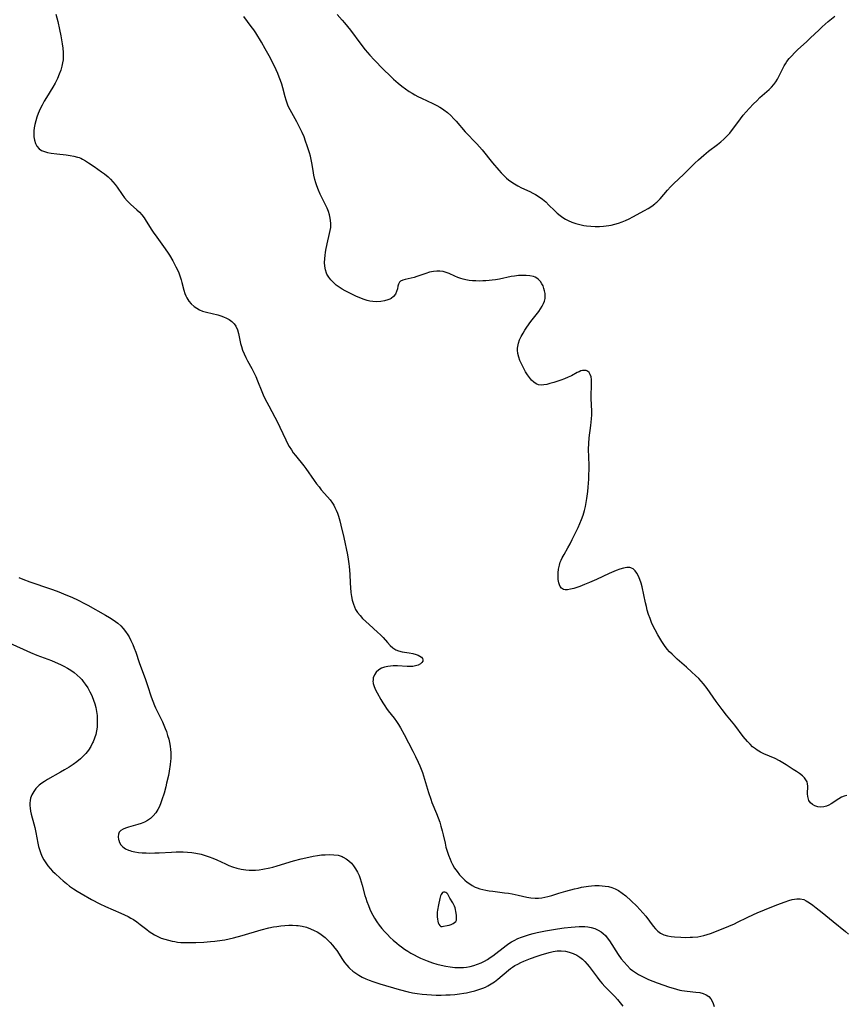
# Model space of a CAD drawing. Header units: inches. Extents: x 1073367 to 1082519, y 1569854 to 1574957.
# Tile 284 of 565: x 1080033 to 1080377, y 1570610 to 1571020. Entities that reach past the tile are written whole.
import ezdxf

# ---------------------------------------------------------------- set-up
doc = ezdxf.new("R2010")
doc.units = ezdxf.units.IN
doc.header["$MEASUREMENT"] = 0
doc.layers.add('CGG_CurvaNivelLidar_v1', color=7, linetype='Continuous', lineweight=30, true_color=0x008008)

msp = doc.modelspace()

# ---------------------------------------------------------------- linework, layer by layer
at = {"layer": 'CGG_CurvaNivelLidar_v1'}
for points in [[(1080047.9036, 1571022.6209, 75.5), (1080048.6937, 1571019.5143, 75.5), (1080049.4447, 1571016.2356, 75.5), (1080049.998, 1571013.5367, 75.5), (1080050.5904, 1571010.2284, 75.5), (1080050.8414, 1571008.4173, 75.5), (1080050.9976, 1571006.6128, 75.5), (1080051.0264, 1571005.1025, 75.5), (1080050.9389, 1571003.602, 75.5), (1080050.7511, 1571002.2835, 75.5), (1080050.4715, 1571000.9756, 75.5), (1080049.9755, 1570999.2316, 75.5), (1080049.3624, 1570997.5102, 75.5), (1080048.6439, 1570995.8169, 75.5), (1080047.6434, 1570993.8258, 75.5), (1080046.6757, 1570992.1704, 75.5), (1080043.9798, 1570987.9096, 75.5), (1080043.0536, 1570986.3218, 75.5), (1080042.1898, 1570984.7013, 75.5), (1080041.4001, 1570983.0504, 75.5), (1080040.5987, 1570981.1203, 75.5), (1080040.0595, 1570979.6278, 75.5), (1080039.5891, 1570978.1314, 75.5), (1080039.198, 1570976.6386, 75.5), (1080038.902, 1570975.1579, 75.5), (1080038.7388, 1570973.873, 75.5), (1080038.6884, 1570972.8222, 75.5), (1080038.76, 1570971.364, 75.5), (1080038.9975, 1570969.9789, 75.5), (1080039.4057, 1570968.6971, 75.5), (1080040.0524, 1570967.4752, 75.5), (1080040.936, 1570966.4715, 75.5), (1080041.9614, 1570965.7854, 75.5), (1080043.1592, 1570965.2803, 75.5), (1080044.4852, 1570964.9084, 75.5), (1080045.9032, 1570964.63, 75.5), (1080048.316, 1570964.294, 75.5), (1080052.2684, 1570963.8695, 75.5), (1080053.8716, 1570963.6571, 75.5), (1080055.4384, 1570963.3813, 75.5), (1080056.9471, 1570963.0105, 75.5), (1080057.617, 1570962.7962, 75.5), (1080058.3274, 1570962.5186, 75.5), (1080059.0475, 1570962.1785, 75.5), (1080060.3279, 1570961.4468, 75.5), (1080061.5704, 1570960.6207, 75.5), (1080063.8255, 1570959.0068, 75.5), (1080066.937, 1570956.8668, 75.5), (1080068.1908, 1570955.9502, 75.5), (1080069.6801, 1570954.7347, 75.5), (1080070.7193, 1570953.7636, 75.5), (1080071.6878, 1570952.7263, 75.5), (1080072.5911, 1570951.6044, 75.5), (1080073.438, 1570950.4343, 75.5), (1080075.5912, 1570947.3275, 75.5), (1080076.5891, 1570945.9895, 75.5), (1080077.651, 1570944.7239, 75.5), (1080079.0219, 1570943.3436, 75.5), (1080081.7104, 1570940.9543, 75.5), (1080082.7629, 1570939.9795, 75.5), (1080083.7356, 1570938.9404, 75.5), (1080084.6997, 1570937.6637, 75.5), (1080085.5897, 1570936.2945, 75.5), (1080087.9442, 1570932.5246, 75.5), (1080088.5147, 1570931.6657, 75.5), (1080090.0417, 1570929.5139, 75.5), (1080092.8328, 1570925.7131, 75.5), (1080094.5057, 1570923.2531, 75.5), (1080095.2263, 1570922.1094, 75.5), (1080096.6441, 1570919.7105, 75.5), (1080097.9938, 1570917.194, 75.5), (1080098.5977, 1570915.9377, 75.5), (1080099.152, 1570914.6694, 75.5), (1080099.7668, 1570913.0474, 75.5), (1080100.1438, 1570911.8476, 75.5), (1080100.4725, 1570910.6421, 75.5), (1080101.2566, 1570907.536, 75.5), (1080101.7157, 1570906.0448, 75.5), (1080102.0671, 1570905.1364, 75.5), (1080102.4812, 1570904.2661, 75.5), (1080103.3242, 1570902.9266, 75.5), (1080104.3472, 1570901.7225, 75.5), (1080105.5326, 1570900.6694, 75.5), (1080106.6215, 1570899.9287, 75.5), (1080107.795, 1570899.2987, 75.5), (1080109.0367, 1570898.7753, 75.5), (1080110.7728, 1570898.2299, 75.5), (1080115.4394, 1570897.1544, 75.5), (1080116.6738, 1570896.8137, 75.5), (1080117.8631, 1570896.4013, 75.5), (1080119.0912, 1570895.8432, 75.5), (1080120.2279, 1570895.1714, 75.5), (1080121.2828, 1570894.3626, 75.5), (1080122.1973, 1570893.4375, 75.5), (1080122.9421, 1570892.3935, 75.5), (1080123.6005, 1570890.9531, 75.5), (1080124.0544, 1570889.3789, 75.5), (1080124.9064, 1570885.2441, 75.5), (1080125.2403, 1570883.9498, 75.5), (1080125.7541, 1570882.3999, 75.5), (1080126.3799, 1570880.8697, 75.5), (1080127.0559, 1570879.4453, 75.5), (1080127.7894, 1570878.0352, 75.5), (1080129.5517, 1570874.8243, 75.5), (1080130.4678, 1570873.0774, 75.5), (1080131.2485, 1570871.3916, 75.5), (1080131.9702, 1570869.6689, 75.5), (1080133.77, 1570865.1439, 75.5), (1080134.3387, 1570863.8208, 75.5), (1080135.0726, 1570862.2661, 75.5), (1080136.6759, 1570859.1939, 75.5), (1080139.2688, 1570854.455, 75.5), (1080139.9199, 1570853.2105, 75.5), (1080141.3256, 1570850.3075, 75.5), (1080143.7494, 1570845.0581, 75.5), (1080144.3837, 1570843.782, 75.5), (1080145.2052, 1570842.272, 75.5), (1080146.1031, 1570840.8138, 75.5), (1080146.9035, 1570839.6669, 75.5), (1080147.7512, 1570838.5523, 75.5), (1080151.2536, 1570834.2222, 75.5), (1080152.131, 1570833.0561, 75.5), (1080155.5917, 1570828.0803, 75.5), (1080156.5953, 1570826.7098, 75.5), (1080157.6271, 1570825.3725, 75.5), (1080158.5817, 1570824.2103, 75.5), (1080161.1559, 1570821.3258, 75.5), (1080162.2598, 1570820.0226, 75.5), (1080163.2527, 1570818.6542, 75.5), (1080163.7936, 1570817.7492, 75.5), (1080164.2835, 1570816.8076, 75.5), (1080164.8169, 1570815.6492, 75.5), (1080165.3008, 1570814.4548, 75.5), (1080165.7339, 1570813.2284, 75.5), (1080166.3306, 1570811.2079, 75.5), (1080166.7757, 1570809.4918, 75.5), (1080167.981, 1570804.2308, 75.5), (1080169.49, 1570797.1065, 75.5), (1080169.8205, 1570795.2461, 75.5), (1080170.0839, 1570793.3661, 75.5), (1080170.2102, 1570792.1566, 75.5), (1080170.4043, 1570789.0445, 75.5), (1080170.557, 1570785.2548, 75.5), (1080170.6798, 1570783.4407, 75.5), (1080170.8885, 1570781.4175, 75.5), (1080171.1418, 1570779.7341, 75.5), (1080171.4824, 1570778.0927, 75.5), (1080171.931, 1570776.5082, 75.5), (1080172.3502, 1570775.3821, 75.5), (1080172.8629, 1570774.3076, 75.5), (1080173.7108, 1570772.9654, 75.5), (1080174.71, 1570771.7047, 75.5), (1080175.8156, 1570770.4997, 75.5), (1080177.1111, 1570769.2159, 75.5), (1080178.459, 1570767.9663, 75.5), (1080182.0412, 1570764.8061, 75.5), (1080183.234, 1570763.7007, 75.5), (1080184.3365, 1570762.5715, 75.5), (1080186.1429, 1570760.4628, 75.5), (1080187.2373, 1570759.3126, 75.5), (1080188.4157, 1570758.2877, 75.5), (1080189.6856, 1570757.4467, 75.5), (1080190.7624, 1570756.955, 75.5), (1080192.2147, 1570756.5689, 75.5), (1080195.2349, 1570756.1604, 75.5), (1080196.7237, 1570755.8964, 75.5), (1080198.1122, 1570755.5205, 75.5), (1080198.9664, 1570755.1883, 75.5), (1080199.7075, 1570754.7956, 75.5), (1080200.3462, 1570754.3078, 75.5), (1080200.7766, 1570753.7718, 75.5), (1080200.9521, 1570753.2076, 75.5), (1080200.839, 1570752.6425, 75.5), (1080200.4727, 1570752.094, 75.5), (1080199.8945, 1570751.5888, 75.5), (1080198.9655, 1570751.0746, 75.5), (1080197.8329, 1570750.6978, 75.5), (1080196.7312, 1570750.5062, 75.5), (1080195.5446, 1570750.426, 75.5), (1080194.302, 1570750.441, 75.5), (1080190.3526, 1570750.7574, 75.5), (1080188.5821, 1570750.7748, 75.5), (1080187.4135, 1570750.6832, 75.5), (1080186.2731, 1570750.5139, 75.5), (1080184.8892, 1570750.1973, 75.5), (1080183.6128, 1570749.7447, 75.5), (1080182.4913, 1570749.1186, 75.5), (1080181.4729, 1570748.1773, 75.5), (1080180.722, 1570747.0325, 75.5), (1080180.2592, 1570745.7441, 75.5), (1080180.1404, 1570744.9897, 75.5), (1080180.1242, 1570744.2161, 75.5), (1080180.1823, 1570743.6286, 75.5), (1080180.224, 1570743.3831, 75.5), (1080180.5836, 1570742.088, 75.5), (1080181.1319, 1570740.774, 75.5), (1080181.8103, 1570739.4413, 75.5), (1080183.3595, 1570736.7401, 75.5), (1080184.1865, 1570735.3858, 75.5), (1080185.0543, 1570734.0415, 75.5), (1080185.7645, 1570733.0085, 75.5), (1080186.5064, 1570731.998, 75.5), (1080188.9573, 1570728.8713, 75.5), (1080189.8855, 1570727.5973, 75.5), (1080190.7658, 1570726.2849, 75.5), (1080191.6214, 1570724.8716, 75.5), (1080193.1265, 1570722.1044, 75.5), (1080196.712, 1570715.2148, 75.5), (1080197.8462, 1570712.9528, 75.5), (1080198.9822, 1570710.5415, 75.5), (1080199.6103, 1570709.1086, 75.5), (1080200.2001, 1570707.6627, 75.5), (1080200.7429, 1570706.201, 75.5), (1080201.6212, 1570703.4592, 75.5), (1080203.2523, 1570697.9309, 75.5), (1080204.191, 1570695.1179, 75.5), (1080204.7101, 1570693.7312, 75.5), (1080206.6075, 1570689.0957, 75.5), (1080207.3043, 1570687.3056, 75.5), (1080207.9554, 1570685.4998, 75.5), (1080208.4598, 1570683.9418, 75.5), (1080209.0053, 1570681.9553, 75.5), (1080209.4063, 1570680.2292, 75.5), (1080210.1475, 1570676.7714, 75.5), (1080210.5554, 1570675.0618, 75.5), (1080210.9896, 1570673.5142, 75.5), (1080211.5742, 1570671.754, 75.5), (1080212.2379, 1570670.0478, 75.5), (1080212.7191, 1570668.9597, 75.5), (1080213.2465, 1570667.9102, 75.5), (1080214.1665, 1570666.3812, 75.5), (1080215.1784, 1570664.9533, 75.5), (1080216.2368, 1570663.6194, 75.5), (1080217.2854, 1570662.4376, 75.5), (1080218.4402, 1570661.3657, 75.5), (1080219.4147, 1570660.5481, 75.5), (1080220.4333, 1570659.7738, 75.5), (1080221.5061, 1570659.0741, 75.5), (1080222.6462, 1570658.4845, 75.5), (1080223.6096, 1570658.1115, 75.5), (1080224.6184, 1570657.8011, 75.5), (1080225.8862, 1570657.4742, 75.5), (1080227.1987, 1570657.189, 75.5), (1080228.5462, 1570656.9429, 75.5), (1080230.0476, 1570656.716, 75.5), (1080234.9718, 1570656.1226, 75.5), (1080236.5633, 1570655.9072, 75.5), (1080238.1425, 1570655.6513, 75.5), (1080240.6473, 1570655.1309, 75.5), (1080244.2603, 1570654.2667, 75.5), (1080245.9609, 1570653.9917, 75.5), (1080247.6757, 1570653.8606, 75.5), (1080248.4734, 1570653.8563, 75.5), (1080249.1761, 1570653.8838, 75.5), (1080250.4807, 1570654.0068, 75.5), (1080251.7797, 1570654.2159, 75.5), (1080253.0688, 1570654.5062, 75.5), (1080254.7312, 1570654.9891, 75.5), (1080257.5402, 1570655.8921, 75.5), (1080260.5625, 1570656.7948, 75.5), (1080264.1134, 1570657.7414, 75.5), (1080265.598, 1570658.0762, 75.5), (1080267.0894, 1570658.3693, 75.5), (1080269.9248, 1570658.8127, 75.5), (1080271.2629, 1570658.9619, 75.5), (1080272.5958, 1570659.0598, 75.5), (1080274.3478, 1570659.0952, 75.5), (1080275.6626, 1570659.0465, 75.5), (1080276.9582, 1570658.9192, 75.5), (1080278.229, 1570658.6947, 75.5), (1080279.6876, 1570658.2843, 75.5), (1080281.0964, 1570657.7236, 75.5), (1080282.4473, 1570657.0207, 75.5), (1080284.0017, 1570655.9896, 75.5), (1080285.4839, 1570654.8122, 75.5), (1080287.7292, 1570652.7771, 75.5), (1080290.072, 1570650.4793, 75.5), (1080291.3901, 1570649.1276, 75.5), (1080292.6561, 1570647.7384, 75.5), (1080293.8425, 1570646.3115, 75.5), (1080296.947, 1570642.2265, 75.5), (1080297.8701, 1570641.1009, 75.5), (1080298.8491, 1570640.0968, 75.5), (1080299.9244, 1570639.2661, 75.5), (1080301.3289, 1570638.5708, 75.5), (1080302.8746, 1570638.1172, 75.5), (1080304.472, 1570637.8471, 75.5), (1080305.7838, 1570637.7054, 75.5), (1080308.5019, 1570637.539, 75.5), (1080310.3902, 1570637.4923, 75.5), (1080312.2922, 1570637.5129, 75.5), (1080313.2672, 1570637.558, 75.5), (1080315.516, 1570637.7639, 75.5), (1080316.7797, 1570637.9582, 75.5), (1080318.0263, 1570638.2267, 75.5), (1080319.4012, 1570638.6266, 75.5), (1080320.7624, 1570639.1019, 75.5), (1080324.7546, 1570640.6255, 75.5), (1080328.4643, 1570642.1515, 75.5), (1080330.7523, 1570643.1768, 75.5), (1080332.0019, 1570643.7712, 75.5), (1080336.1298, 1570645.8277, 75.5), (1080338.7172, 1570647.0487, 75.5), (1080340.2405, 1570647.7184, 75.5), (1080343.3071, 1570648.9935, 75.5), (1080348.4765, 1570651.0311, 75.5), (1080351.996, 1570652.3224, 75.5), (1080353.4618, 1570652.8121, 75.5), (1080354.8833, 1570653.2236, 75.5), (1080355.8225, 1570653.4406, 75.5), (1080356.7356, 1570653.5857, 75.5), (1080358.2246, 1570653.5993, 75.5), (1080359.6532, 1570653.2319, 75.5), (1080360.6866, 1570652.7502, 75.5), (1080362.0768, 1570651.9222, 75.5), (1080363.49, 1570650.9446, 75.5), (1080364.925, 1570649.8651, 75.5), (1080367.3894, 1570647.9002, 75.5), (1080371.9096, 1570644.1019, 75.5), (1080377.0684, 1570639.8855, 75.5), (1080378.3038, 1570638.8198, 75.5)], [(1080377.7007, 1570696.7, 76), (1080376.5679, 1570696.362, 76), (1080375.4801, 1570695.9118, 76), (1080374.3563, 1570695.3034, 76), (1080371.1675, 1570693.2615, 76), (1080370.1035, 1570692.6877, 76), (1080369.1021, 1570692.2701, 76), (1080368.0896, 1570691.9843, 76), (1080366.7945, 1570691.8382, 76), (1080365.5449, 1570691.9413, 76), (1080364.3749, 1570692.2933, 76), (1080363.337, 1570692.8621, 76), (1080362.4765, 1570693.6187, 76), (1080361.8494, 1570694.5466, 76), (1080361.602, 1570695.1953, 76), (1080361.3923, 1570696.2511, 76), (1080361.3171, 1570697.3745, 76), (1080361.3473, 1570700.6254, 76), (1080361.2666, 1570701.5394, 76), (1080361.0429, 1570702.4054, 76), (1080360.594, 1570703.2682, 76), (1080359.9525, 1570704.0778, 76), (1080359.1572, 1570704.8447, 76), (1080357.9447, 1570705.8005, 76), (1080356.6652, 1570706.6937, 76), (1080355.3017, 1570707.5866, 76), (1080352.3236, 1570709.4682, 76), (1080349.5818, 1570711.103, 76), (1080347.7556, 1570712.0504, 76), (1080343.0732, 1570714.1141, 76), (1080341.6525, 1570714.809, 76), (1080340.2924, 1570715.5909, 76), (1080339.5185, 1570716.1162, 76), (1080338.3703, 1570717.0374, 76), (1080337.291, 1570718.056, 76), (1080336.2635, 1570719.1488, 76), (1080334.4397, 1570721.3181, 76), (1080330.8933, 1570725.9457, 76), (1080327.4921, 1570730.1972, 76), (1080325.6884, 1570732.5028, 76), (1080323.1296, 1570735.9458, 76), (1080319.3609, 1570741.2825, 76), (1080317.8426, 1570743.233, 76), (1080316.8845, 1570744.3387, 76), (1080315.8866, 1570745.4112, 76), (1080314.5135, 1570746.7935, 76), (1080313.0979, 1570748.1387, 76), (1080310.7682, 1570750.2416, 76), (1080306.989, 1570753.5643, 76), (1080304.8158, 1570755.5955, 76), (1080303.785, 1570756.6559, 76), (1080302.8102, 1570757.7621, 76), (1080301.6257, 1570759.3045, 76), (1080300.5341, 1570760.9236, 76), (1080298.9149, 1570763.6268, 76), (1080297.7242, 1570765.8278, 76), (1080296.9714, 1570767.3405, 76), (1080296.267, 1570768.8786, 76), (1080295.6223, 1570770.4448, 76), (1080295.0078, 1570772.1641, 76), (1080294.4763, 1570773.9138, 76), (1080294.0713, 1570775.4841, 76), (1080293.7097, 1570777.0651, 76), (1080292.2672, 1570783.7031, 76), (1080291.8542, 1570785.292, 76), (1080291.3778, 1570786.7982, 76), (1080290.8133, 1570788.1817, 76), (1080290.1491, 1570789.4156, 76), (1080289.3755, 1570790.4547, 76), (1080288.5176, 1570791.2082, 76), (1080287.9445, 1570791.5169, 76), (1080287.5525, 1570791.6565, 76), (1080287.1347, 1570791.7525, 76), (1080285.9131, 1570791.7978, 76), (1080284.5146, 1570791.5548, 76), (1080283.0374, 1570791.0997, 76), (1080281.4918, 1570790.5128, 76), (1080278.5548, 1570789.267, 76), (1080273.2739, 1570786.7917, 76), (1080270.422, 1570785.5538, 76), (1080268.3587, 1570784.7111, 76), (1080266.3076, 1570783.9241, 76), (1080263.8636, 1570783.0838, 76), (1080262.4578, 1570782.7096, 76), (1080261.1779, 1570782.4939, 76), (1080260.2772, 1570782.475, 76), (1080259.4932, 1570782.654, 76), (1080258.7717, 1570783.1399, 76), (1080258.1984, 1570783.8879, 76), (1080257.8826, 1570784.5402, 76), (1080257.5971, 1570785.4318, 76), (1080257.358, 1570786.7239, 76), (1080257.2538, 1570788.1279, 76), (1080257.2829, 1570789.604, 76), (1080257.4538, 1570791.1191, 76), (1080257.8025, 1570792.716, 76), (1080258.199, 1570793.9376, 76), (1080258.5861, 1570794.885, 76), (1080259.0291, 1570795.8201, 76), (1080259.7698, 1570797.2007, 76), (1080261.3656, 1570799.9658, 76), (1080262.296, 1570801.6791, 76), (1080263.1888, 1570803.4281, 76), (1080265.6425, 1570808.5318, 76), (1080266.3757, 1570810.1387, 76), (1080267.0611, 1570811.7582, 76), (1080267.7336, 1570813.5806, 76), (1080268.2991, 1570815.4928, 76), (1080268.7025, 1570817.1848, 76), (1080269.0413, 1570818.8942, 76), (1080269.3284, 1570820.6157, 76), (1080269.7114, 1570823.4754, 76), (1080269.8876, 1570825.2759, 76), (1080269.9967, 1570826.9713, 76), (1080270.0644, 1570828.6686, 76), (1080270.1707, 1570834.5376, 76), (1080270.0106, 1570841.1985, 76), (1080270.0668, 1570843.5468, 76), (1080270.2765, 1570845.8819, 76), (1080270.9487, 1570850.9903, 76), (1080271.0986, 1570852.3843, 76), (1080271.2109, 1570853.7813, 76), (1080271.2854, 1570855.4047, 76), (1080271.2996, 1570857.0248, 76), (1080271.1247, 1570862.3174, 76), (1080271.1191, 1570863.8222, 76), (1080271.2043, 1570867.4796, 76), (1080271.2066, 1570868.8637, 76), (1080271.1538, 1570870.1531, 76), (1080271.0129, 1570871.3122, 76), (1080270.7222, 1570872.3145, 76), (1080270.2544, 1570873.0882, 76), (1080269.6106, 1570873.6496, 76), (1080268.9552, 1570873.929, 76), (1080268.219, 1570874.0263, 76), (1080267.5047, 1570873.956, 76), (1080266.7574, 1570873.7543, 76), (1080266.0045, 1570873.4528, 76), (1080265.2264, 1570873.0758, 76), (1080262.8221, 1570871.7954, 76), (1080261.5231, 1570871.1591, 76), (1080260.0069, 1570870.5306, 76), (1080258.4396, 1570869.9629, 76), (1080255.5085, 1570868.9986, 76), (1080253.7972, 1570868.4958, 76), (1080252.547, 1570868.1726, 76), (1080251.3502, 1570867.9447, 76), (1080250.213, 1570867.8684, 76), (1080249.1445, 1570868.008, 76), (1080248.1119, 1570868.4355, 76), (1080247.1499, 1570869.1101, 76), (1080246.2448, 1570869.9768, 76), (1080245.3868, 1570870.9907, 76), (1080244.5398, 1570872.1597, 76), (1080243.7349, 1570873.4164, 76), (1080243.1096, 1570874.4917, 76), (1080242.5191, 1570875.5983, 76), (1080241.9708, 1570876.7278, 76), (1080241.3702, 1570878.1365, 76), (1080240.8759, 1570879.5612, 76), (1080240.5231, 1570880.9958, 76), (1080240.3566, 1570882.4356, 76), (1080240.3624, 1570883.2126, 76), (1080240.4315, 1570883.9131, 76), (1080240.747, 1570885.3415, 76), (1080241.252, 1570886.7574, 76), (1080241.9017, 1570888.1613, 76), (1080242.6603, 1570889.5531, 76), (1080243.4242, 1570890.8127, 76), (1080244.2408, 1570892.0582, 76), (1080245.8922, 1570894.3597, 76), (1080249.1923, 1570898.5453, 76), (1080249.9967, 1570899.6852, 76), (1080250.7066, 1570900.8337, 76), (1080251.241, 1570901.8804, 76), (1080251.6468, 1570902.934, 76), (1080251.8936, 1570903.993, 76), (1080251.9594, 1570905.0591, 76), (1080251.8725, 1570906.1245, 76), (1080251.6707, 1570907.1842, 76), (1080251.3832, 1570908.2231, 76), (1080251.0089, 1570909.2297, 76), (1080250.5374, 1570910.1815, 76), (1080249.9092, 1570911.1136, 76), (1080249.1458, 1570911.9216, 76), (1080248.3791, 1570912.4882, 76), (1080247.744, 1570912.8256, 76), (1080246.9793, 1570913.1219, 76), (1080245.5577, 1570913.4582, 76), (1080244.0283, 1570913.6181, 76), (1080242.423, 1570913.6381, 76), (1080240.7666, 1570913.5445, 76), (1080239.0789, 1570913.3552, 76), (1080237.6707, 1570913.1326, 76), (1080232.7986, 1570912.1281, 76), (1080231.1601, 1570911.8249, 76), (1080229.8701, 1570911.635, 76), (1080228.5763, 1570911.4886, 76), (1080227.2292, 1570911.3806, 76), (1080225.8841, 1570911.3157, 76), (1080224.4485, 1570911.2938, 76), (1080223.0232, 1570911.3246, 76), (1080221.6126, 1570911.4147, 76), (1080220.2279, 1570911.5717, 76), (1080218.8692, 1570911.8048, 76), (1080217.7664, 1570912.0622, 76), (1080216.6899, 1570912.3762, 76), (1080215.4579, 1570912.8122, 76), (1080214.2658, 1570913.2982, 76), (1080211.8553, 1570914.3795, 76), (1080210.5957, 1570914.8739, 76), (1080209.3304, 1570915.2168, 76), (1080208.0291, 1570915.4003, 76), (1080206.6736, 1570915.4126, 76), (1080205.3107, 1570915.2628, 76), (1080203.736, 1570914.9169, 76), (1080202.1729, 1570914.448, 76), (1080198.4317, 1570913.1706, 76), (1080197.2506, 1570912.8043, 76), (1080196.105, 1570912.4994, 76), (1080193.576, 1570911.9802, 76), (1080192.515, 1570911.6895, 76), (1080191.6559, 1570911.2612, 76), (1080191.3931, 1570911.0409, 76), (1080191.2106, 1570910.8341, 76), (1080190.7947, 1570910.0371, 76), (1080190.5311, 1570909.0808, 76), (1080190.3, 1570908.0292, 76), (1080189.9828, 1570906.9416, 76), (1080189.4523, 1570905.8383, 76), (1080188.6804, 1570904.8407, 76), (1080187.6829, 1570904.0431, 76), (1080187.1386, 1570903.7352, 76), (1080186.3234, 1570903.3804, 76), (1080184.8953, 1570902.9695, 76), (1080183.3548, 1570902.7312, 76), (1080181.7423, 1570902.6543, 76), (1080180.0923, 1570902.7408, 76), (1080178.7735, 1570902.938, 76), (1080177.6509, 1570903.2095, 76), (1080176.4228, 1570903.6028, 76), (1080174.6775, 1570904.2701, 76), (1080172.9286, 1570905.0227, 76), (1080169.8593, 1570906.4717, 76), (1080168.5583, 1570907.1509, 76), (1080167.2504, 1570907.912, 76), (1080165.9966, 1570908.7328, 76), (1080164.8107, 1570909.6142, 76), (1080163.6271, 1570910.6365, 76), (1080162.5647, 1570911.7351, 76), (1080161.6532, 1570912.9158, 76), (1080160.9319, 1570914.1897, 76), (1080160.7485, 1570914.6197, 76), (1080160.3222, 1570916.0108, 76), (1080160.076, 1570917.4747, 76), (1080159.9757, 1570918.9901, 76), (1080159.9961, 1570920.5392, 76), (1080160.1198, 1570922.1069, 76), (1080160.26, 1570923.1897, 76), (1080160.4288, 1570924.1887, 76), (1080160.9759, 1570926.7543, 76), (1080162.0513, 1570931.1157, 76), (1080162.318, 1570932.3761, 76), (1080162.4951, 1570933.6361, 76), (1080162.5438, 1570935.136, 76), (1080162.4262, 1570936.6387, 76), (1080162.1581, 1570938.1335, 76), (1080161.9781, 1570938.8497, 76), (1080161.5297, 1570940.2848, 76), (1080160.985, 1570941.7014, 76), (1080160.3589, 1570943.0954, 76), (1080158.1529, 1570947.5161, 76), (1080157.3911, 1570949.2371, 76), (1080156.7155, 1570950.9952, 76), (1080156.289, 1570952.3139, 76), (1080155.9223, 1570953.65, 76), (1080155.5084, 1570955.5028, 76), (1080155.1776, 1570957.3666, 76), (1080154.6793, 1570960.5316, 76), (1080154.3823, 1570961.9692, 76), (1080154.0248, 1570963.3997, 76), (1080153.6201, 1570964.8082, 76), (1080152.7212, 1570967.6115, 76), (1080152.0536, 1570969.5804, 76), (1080151.3734, 1570971.4085, 76), (1080150.6199, 1570973.2062, 76), (1080149.8093, 1570974.9187, 76), (1080148.4048, 1570977.6333, 76), (1080145.5997, 1570982.6847, 76), (1080144.8248, 1570984.2358, 76), (1080144.315, 1570985.4983, 76), (1080143.8829, 1570986.7976, 76), (1080143.5091, 1570988.1239, 76), (1080142.5541, 1570991.8923, 76), (1080142.1356, 1570993.3399, 76), (1080141.621, 1570994.8678, 76), (1080141.0426, 1570996.3849, 76), (1080140.4205, 1570997.877, 76), (1080139.7576, 1570999.3608, 76), (1080138.3316, 1571002.3023, 76), (1080136.7732, 1571005.2763, 76), (1080135.2161, 1571008.118, 76), (1080133.6269, 1571010.8756, 76), (1080131.2542, 1571014.788, 76), (1080130.4593, 1571016.0105, 76), (1080129.3866, 1571017.5162, 76), (1080126.2637, 1571021.6353, 76)], [(1080165.1592, 1571022.4374, 76), (1080167.2208, 1571020.143, 76), (1080168.268, 1571018.9512, 76), (1080169.5077, 1571017.4662, 76), (1080170.7063, 1571015.9397, 76), (1080175.0609, 1571010.118, 76), (1080176.9182, 1571007.7624, 76), (1080177.8731, 1571006.6083, 76), (1080178.853, 1571005.4772, 76), (1080180.6725, 1571003.5131, 76), (1080184.5422, 1570999.5517, 76), (1080187.2761, 1570996.8346, 76), (1080188.6735, 1570995.5165, 76), (1080190.5738, 1570993.8438, 76), (1080192.0841, 1570992.6289, 76), (1080193.6418, 1570991.4773, 76), (1080195.2431, 1570990.3897, 76), (1080196.4152, 1570989.6531, 76), (1080197.6084, 1570988.9538, 76), (1080198.823, 1570988.2945, 76), (1080200.3051, 1570987.557, 76), (1080205.0812, 1570985.3271, 76), (1080206.6826, 1570984.5145, 76), (1080208.0056, 1570983.7684, 76), (1080208.6859, 1570983.3451, 76), (1080209.6351, 1570982.696, 76), (1080211.1273, 1570981.5322, 76), (1080212.5427, 1570980.2683, 76), (1080213.8872, 1570978.9209, 76), (1080214.8196, 1570977.9011, 76), (1080218.5898, 1570973.5703, 76), (1080223.475, 1570968.46, 76), (1080224.5377, 1570967.2505, 76), (1080225.5712, 1570966.0106, 76), (1080229.9645, 1570960.5225, 76), (1080232.5162, 1570957.5559, 76), (1080233.5784, 1570956.3868, 76), (1080234.6675, 1570955.2564, 76), (1080235.8004, 1570954.184, 76), (1080236.6496, 1570953.4617, 76), (1080237.5314, 1570952.7838, 76), (1080239.0536, 1570951.7727, 76), (1080240.5522, 1570950.9368, 76), (1080242.0963, 1570950.1756, 76), (1080245.5082, 1570948.595, 76), (1080246.7103, 1570948.0025, 76), (1080247.8866, 1570947.3683, 76), (1080249.368, 1570946.4528, 76), (1080250.7725, 1570945.4291, 76), (1080252.1426, 1570944.2506, 76), (1080253.4507, 1570942.9939, 76), (1080255.8036, 1570940.6457, 76), (1080256.9272, 1570939.5997, 76), (1080258.0959, 1570938.6176, 76), (1080259.3263, 1570937.7279, 76), (1080260.3935, 1570937.0838, 76), (1080261.5061, 1570936.5128, 76), (1080263.0678, 1570935.842, 76), (1080264.6822, 1570935.2765, 76), (1080266.3377, 1570934.8125, 76), (1080268.0253, 1570934.4544, 76), (1080269.1676, 1570934.2798, 76), (1080270.9264, 1570934.1045, 76), (1080272.6984, 1570934.0263, 76), (1080274.4749, 1570934.0419, 76), (1080276.2476, 1570934.1565, 76), (1080278.3879, 1570934.4501, 76), (1080279.3665, 1570934.6473, 76), (1080280.9144, 1570935.028, 76), (1080282.4457, 1570935.4819, 76), (1080283.9564, 1570936.0047, 76), (1080285.441, 1570936.5969, 76), (1080286.9506, 1570937.2851, 76), (1080288.4309, 1570938.0308, 76), (1080293.2597, 1570940.6742, 76), (1080294.8173, 1570941.5708, 76), (1080296.3162, 1570942.5323, 76), (1080297.6167, 1570943.5133, 76), (1080298.0787, 1570943.9089, 76), (1080298.4499, 1570944.2473, 76), (1080299.7654, 1570945.5872, 76), (1080302.8957, 1570949.2267, 76), (1080304.1751, 1570950.61, 76), (1080305.5095, 1570951.9592, 76), (1080309.5014, 1570955.7762, 76), (1080314.3209, 1570960.4547, 76), (1080315.7621, 1570961.8055, 76), (1080318.0668, 1570963.847, 76), (1080319.9725, 1570965.4003, 76), (1080323.6751, 1570968.2679, 76), (1080325.0612, 1570969.3771, 76), (1080326.4013, 1570970.5236, 76), (1080327.6713, 1570971.7319, 76), (1080328.842, 1570973.015, 76), (1080329.5741, 1570973.9152, 76), (1080330.5719, 1570975.2331, 76), (1080333.2824, 1570978.9807, 76), (1080334.4479, 1570980.4563, 76), (1080335.6684, 1570981.8946, 76), (1080336.9306, 1570983.3005, 76), (1080338.7533, 1570985.2143, 76), (1080340.065, 1570986.514, 76), (1080341.3973, 1570987.7759, 76), (1080345.2295, 1570991.1819, 76), (1080346.2592, 1570992.1806, 76), (1080347.2121, 1570993.2349, 76), (1080348.1152, 1570994.4417, 76), (1080348.771, 1570995.4993, 76), (1080349.4936, 1570996.852, 76), (1080350.8438, 1570999.6375, 76), (1080351.5645, 1571001.0182, 76), (1080352.1018, 1571001.9321, 76), (1080352.6867, 1571002.8207, 76), (1080353.6349, 1571004.0717, 76), (1080354.6731, 1571005.2686, 76), (1080355.7816, 1571006.4223, 76), (1080357.1263, 1571007.7124, 76), (1080361.0195, 1571011.2237, 76), (1080362.4124, 1571012.5403, 76), (1080366.0738, 1571016.1323, 76), (1080367.3344, 1571017.3225, 76), (1080368.607, 1571018.4696, 76), (1080369.9323, 1571019.604, 76), (1080372.598, 1571021.7879, 76)], [(1080032.5263, 1570787.5903, 75), (1080034.1424, 1570786.9528, 75), (1080037.1311, 1570785.8559, 75), (1080045.7155, 1570782.8864, 75), (1080048.4708, 1570781.8778, 75), (1080052.8329, 1570780.1307, 75), (1080054.5306, 1570779.3952, 75), (1080057.1966, 1570778.1533, 75), (1080059.86, 1570776.8097, 75), (1080061.1922, 1570776.0948, 75), (1080068.6532, 1570771.8826, 75), (1080070.2584, 1570770.9419, 75), (1080071.8159, 1570769.966, 75), (1080072.8286, 1570769.2723, 75), (1080073.7946, 1570768.53, 75), (1080074.9602, 1570767.4691, 75), (1080076.0313, 1570766.3072, 75), (1080077.0126, 1570765.059, 75), (1080077.9032, 1570763.734, 75), (1080078.422, 1570762.8512, 75), (1080079.2209, 1570761.3068, 75), (1080079.9435, 1570759.7085, 75), (1080080.605, 1570758.0708, 75), (1080081.2161, 1570756.4043, 75), (1080082.6942, 1570752.1095, 75), (1080085.3002, 1570744.9962, 75), (1080086.1594, 1570742.5313, 75), (1080087.7057, 1570737.8563, 75), (1080088.3544, 1570736.0141, 75), (1080089.0629, 1570734.2015, 75), (1080089.471, 1570733.2611, 75), (1080090.1707, 1570731.7877, 75), (1080092.364, 1570727.4105, 75), (1080092.9672, 1570726.0604, 75), (1080093.5229, 1570724.6895, 75), (1080094.0288, 1570723.2996, 75), (1080094.5288, 1570721.7306, 75), (1080094.9561, 1570720.1424, 75), (1080095.2657, 1570718.7344, 75), (1080095.5135, 1570717.3163, 75), (1080095.6982, 1570715.8907, 75), (1080095.8025, 1570714.657, 75), (1080095.8467, 1570713.4203, 75), (1080095.8235, 1570712.1751, 75), (1080095.7415, 1570710.9278, 75), (1080095.5953, 1570709.5441, 75), (1080095.1686, 1570706.7751, 75), (1080094.833, 1570705.0468, 75), (1080094.1009, 1570701.7678, 75), (1080093.7191, 1570700.2222, 75), (1080093.0175, 1570697.6562, 75), (1080092.151, 1570694.8896, 75), (1080091.6786, 1570693.5516, 75), (1080091.1157, 1570692.1348, 75), (1080090.4641, 1570690.7904, 75), (1080089.574, 1570689.3884, 75), (1080088.5238, 1570688.1247, 75), (1080087.3239, 1570687.0229, 75), (1080086.1447, 1570686.2123, 75), (1080084.8755, 1570685.5714, 75), (1080083.534, 1570685.0554, 75), (1080082.1531, 1570684.6224, 75), (1080078.2401, 1570683.5121, 75), (1080077.0084, 1570683.0912, 75), (1080075.9114, 1570682.6162, 75), (1080075.0021, 1570682.0552, 75), (1080074.3444, 1570681.3728, 75), (1080073.9732, 1570680.4759, 75), (1080073.9001, 1570679.4536, 75), (1080074.0607, 1570678.3623, 75), (1080074.1276, 1570678.0998, 75), (1080074.5048, 1570677.0626, 75), (1080075.0669, 1570676.079, 75), (1080075.8337, 1570675.2068, 75), (1080076.9189, 1570674.4363, 75), (1080078.2159, 1570673.839, 75), (1080078.7257, 1570673.6611, 75), (1080079.474, 1570673.4433, 75), (1080080.8893, 1570673.1387, 75), (1080082.3793, 1570672.9252, 75), (1080083.9231, 1570672.7842, 75), (1080085.5048, 1570672.7019, 75), (1080087.1119, 1570672.668, 75), (1080089.1721, 1570672.6884, 75), (1080090.9218, 1570672.7561, 75), (1080096.1674, 1570673.0518, 75), (1080098.1261, 1570673.1276, 75), (1080099.7462, 1570673.1426, 75), (1080101.0026, 1570673.1207, 75), (1080102.7911, 1570673.0366, 75), (1080104.5681, 1570672.8816, 75), (1080106.328, 1570672.6414, 75), (1080108.523, 1570672.182, 75), (1080110.1743, 1570671.699, 75), (1080111.8019, 1570671.1259, 75), (1080113.4095, 1570670.4849, 75), (1080114.9999, 1570669.7947, 75), (1080118.623, 1570668.145, 75), (1080120.0699, 1570667.5342, 75), (1080121.5334, 1570666.9839, 75), (1080123.362, 1570666.4171, 75), (1080125.2156, 1570665.9765, 75), (1080127.0864, 1570665.6696, 75), (1080128.5689, 1570665.5359, 75), (1080129.5259, 1570665.5104, 75), (1080131.102, 1570665.5666, 75), (1080132.6818, 1570665.7216, 75), (1080134.2641, 1570665.9522, 75), (1080137.1311, 1570666.5063, 75), (1080138.4121, 1570666.8073, 75), (1080140.1159, 1570667.2679, 75), (1080146.999, 1570669.3485, 75), (1080150.161, 1570670.2134, 75), (1080153.4168, 1570670.9888, 75), (1080155.181, 1570671.349, 75), (1080156.9406, 1570671.6497, 75), (1080158.6702, 1570671.8694, 75), (1080160.1876, 1570671.987, 75), (1080162.0377, 1570672.0383, 75), (1080163.8403, 1570671.9631, 75), (1080165.5722, 1570671.7187, 75), (1080167.2036, 1570671.2467, 75), (1080167.7516, 1570671.0108, 75), (1080168.9666, 1570670.3092, 75), (1080170.0855, 1570669.4315, 75), (1080171.1143, 1570668.4103, 75), (1080172.0535, 1570667.2693, 75), (1080172.8937, 1570666.0362, 75), (1080173.6421, 1570664.7185, 75), (1080174.295, 1570663.3284, 75), (1080174.7939, 1570662.0364, 75), (1080175.2298, 1570660.7057, 75), (1080175.6598, 1570659.2045, 75), (1080176.7864, 1570654.9889, 75), (1080177.1334, 1570653.8296, 75), (1080177.6063, 1570652.4093, 75), (1080178.2031, 1570650.7966, 75), (1080178.8567, 1570649.2087, 75), (1080179.4241, 1570647.9604, 75), (1080180.0335, 1570646.7358, 75), (1080180.6888, 1570645.5393, 75), (1080181.671, 1570643.9574, 75), (1080182.6909, 1570642.5448, 75), (1080183.792, 1570641.1887, 75), (1080184.9558, 1570639.8778, 75), (1080186.1166, 1570638.6582, 75), (1080187.318, 1570637.4729, 75), (1080188.5587, 1570636.3251, 75), (1080190.0667, 1570635.0321, 75), (1080191.0193, 1570634.2691, 75), (1080191.9916, 1570633.5304, 75), (1080193.2726, 1570632.6163, 75), (1080194.5837, 1570631.7456, 75), (1080195.9243, 1570630.9213, 75), (1080197.2358, 1570630.1795, 75), (1080198.5725, 1570629.4844, 75), (1080199.9286, 1570628.838, 75), (1080201.3053, 1570628.2373, 75), (1080202.7006, 1570627.6832, 75), (1080203.8203, 1570627.2778, 75), (1080204.9489, 1570626.9002, 75), (1080206.7348, 1570626.3599, 75), (1080208.535, 1570625.8904, 75), (1080210.5266, 1570625.4687, 75), (1080212.3497, 1570625.1699, 75), (1080214.1716, 1570624.9619, 75), (1080215.9861, 1570624.8635, 75), (1080217.7868, 1570624.9035, 75), (1080219.1016, 1570625.0435, 75), (1080220.6668, 1570625.3374, 75), (1080222.2089, 1570625.7486, 75), (1080223.724, 1570626.2627, 75), (1080225.2061, 1570626.8719, 75), (1080226.5512, 1570627.5245, 75), (1080227.8526, 1570628.2642, 75), (1080229.0105, 1570629.0268, 75), (1080230.1375, 1570629.8468, 75), (1080235.6397, 1570634.1222, 75), (1080236.7814, 1570634.925, 75), (1080237.8654, 1570635.6062, 75), (1080238.9847, 1570636.2299, 75), (1080240.5048, 1570636.9627, 75), (1080242.0715, 1570637.6086, 75), (1080243.6762, 1570638.1781, 75), (1080245.3138, 1570638.6799, 75), (1080246.9359, 1570639.1152, 75), (1080248.5761, 1570639.506, 75), (1080252.0249, 1570640.2043, 75), (1080257.0331, 1570641.028, 75), (1080259.7596, 1570641.4106, 75), (1080262.6838, 1570641.7731, 75), (1080264.3873, 1570641.9408, 75), (1080266.0707, 1570642.0392, 75), (1080267.7279, 1570642.0326, 75), (1080268.4133, 1570641.9887, 75), (1080269.6355, 1570641.8416, 75), (1080271.1367, 1570641.546, 75), (1080272.5817, 1570641.1234, 75), (1080273.9504, 1570640.5572, 75), (1080275.218, 1570639.8213, 75), (1080276.138, 1570639.0999, 75), (1080276.9868, 1570638.272, 75), (1080277.7735, 1570637.3568, 75), (1080278.7262, 1570636.0545, 75), (1080282.3921, 1570630.2834, 75), (1080283.5939, 1570628.5717, 75), (1080284.7604, 1570627.0917, 75), (1080286.014, 1570625.6963, 75), (1080287.3664, 1570624.4098, 75), (1080288.3602, 1570623.604, 75), (1080289.0778, 1570623.0866, 75), (1080289.9225, 1570622.5331, 75), (1080290.7923, 1570622.0128, 75), (1080292.1429, 1570621.2811, 75), (1080293.531, 1570620.6022, 75), (1080294.9478, 1570619.9667, 75), (1080296.7346, 1570619.2288, 75), (1080298.5442, 1570618.5391, 75), (1080303.771, 1570616.7355, 75), (1080305.1989, 1570616.2765, 75), (1080306.6257, 1570615.8604, 75), (1080308.0549, 1570615.5095, 75), (1080308.8434, 1570615.3527, 75), (1080311.1346, 1570615.0404, 75), (1080314.6844, 1570614.7012, 75), (1080316.3565, 1570614.4482, 75), (1080317.7794, 1570614.0789, 75), (1080319.071, 1570613.5109, 75), (1080320.0799, 1570612.8009, 75), (1080320.9112, 1570611.9049, 75), (1080321.4913, 1570610.9454, 75), (1080321.9391, 1570609.8679, 75), (1080322.2895, 1570608.6994, 75)], [(1080028.4601, 1570760.4119, 74.5), (1080037.3459, 1570756.3388, 74.5), (1080039.9957, 1570755.227, 74.5), (1080046.0567, 1570752.963, 74.5), (1080047.6567, 1570752.3243, 74.5), (1080049.9044, 1570751.3153, 74.5), (1080051.2502, 1570750.6365, 74.5), (1080052.7553, 1570749.8014, 74.5), (1080054.2093, 1570748.8961, 74.5), (1080055.5685, 1570747.9313, 74.5), (1080056.855, 1570746.8834, 74.5), (1080058.0546, 1570745.7458, 74.5), (1080058.7337, 1570745.0075, 74.5), (1080059.375, 1570744.2352, 74.5), (1080060.1704, 1570743.1619, 74.5), (1080061.1858, 1570741.5789, 74.5), (1080062.098, 1570739.9251, 74.5), (1080062.5906, 1570738.9242, 74.5), (1080063.0503, 1570737.907, 74.5), (1080063.6545, 1570736.41, 74.5), (1080064.1755, 1570734.8861, 74.5), (1080064.5957, 1570733.336, 74.5), (1080064.9054, 1570731.7199, 74.5), (1080065.1043, 1570730.0859, 74.5), (1080065.2069, 1570728.358, 74.5), (1080065.1974, 1570726.6311, 74.5), (1080065.0884, 1570725.1376, 74.5), (1080064.8758, 1570723.6601, 74.5), (1080064.5214, 1570722.0957, 74.5), (1080064.046, 1570720.5648, 74.5), (1080063.4573, 1570719.0749, 74.5), (1080063.2595, 1570718.639, 74.5), (1080062.4396, 1570717.0732, 74.5), (1080061.4856, 1570715.583, 74.5), (1080060.3987, 1570714.1816, 74.5), (1080059.2159, 1570712.9211, 74.5), (1080058.1775, 1570711.9698, 74.5), (1080056.6875, 1570710.7679, 74.5), (1080055.1204, 1570709.6371, 74.5), (1080053.4994, 1570708.5597, 74.5), (1080051.5074, 1570707.3204, 74.5), (1080049.8884, 1570706.364, 74.5), (1080044.3827, 1570703.2818, 74.5), (1080043.1688, 1570702.5421, 74.5), (1080042.0141, 1570701.7609, 74.5), (1080040.939, 1570700.9224, 74.5), (1080040.2468, 1570700.2927, 74.5), (1080039.6136, 1570699.6224, 74.5), (1080038.6755, 1570698.3637, 74.5), (1080037.9382, 1570696.999, 74.5), (1080037.4115, 1570695.5512, 74.5), (1080037.1836, 1570694.5268, 74.5), (1080037.0663, 1570693.4798, 74.5), (1080037.0602, 1570692.4343, 74.5), (1080037.1516, 1570691.3796, 74.5), (1080037.3666, 1570690.1229, 74.5), (1080037.6652, 1570688.8592, 74.5), (1080038.7697, 1570684.8921, 74.5), (1080039.1518, 1570683.2866, 74.5), (1080039.5536, 1570681.2978, 74.5), (1080040.3685, 1570676.8555, 74.5), (1080040.7058, 1570675.3967, 74.5), (1080041.1864, 1570673.7708, 74.5), (1080041.6913, 1570672.4219, 74.5), (1080042.2804, 1570671.1107, 74.5), (1080042.9494, 1570669.8416, 74.5), (1080043.7451, 1570668.5564, 74.5), (1080044.608, 1570667.3827, 74.5), (1080045.5516, 1570666.2603, 74.5), (1080046.5561, 1570665.1764, 74.5), (1080047.6054, 1570664.1207, 74.5), (1080049.6569, 1570662.1916, 74.5), (1080050.9592, 1570661.0455, 74.5), (1080052.2971, 1570659.9366, 74.5), (1080053.6759, 1570658.8761, 74.5), (1080055.2146, 1570657.796, 74.5), (1080056.7951, 1570656.771, 74.5), (1080058.4051, 1570655.7873, 74.5), (1080062.7473, 1570653.3072, 74.5), (1080066.2167, 1570651.4447, 74.5), (1080068.613, 1570650.3087, 74.5), (1080074.9657, 1570647.6171, 74.5), (1080076.522, 1570646.9107, 74.5), (1080078.046, 1570646.1515, 74.5), (1080079.1548, 1570645.5392, 74.5), (1080080.237, 1570644.8853, 74.5), (1080081.6967, 1570643.9091, 74.5), (1080083.1087, 1570642.8717, 74.5), (1080085.8244, 1570640.7529, 74.5), (1080086.8689, 1570639.985, 74.5), (1080087.9391, 1570639.2586, 74.5), (1080089.0406, 1570638.587, 74.5), (1080090.4379, 1570637.8557, 74.5), (1080091.885, 1570637.2267, 74.5), (1080093.3688, 1570636.7013, 74.5), (1080094.8871, 1570636.2655, 74.5), (1080096.432, 1570635.9099, 74.5), (1080097.495, 1570635.712, 74.5), (1080098.5669, 1570635.553, 74.5), (1080099.9936, 1570635.4072, 74.5), (1080101.5632, 1570635.3225, 74.5), (1080103.1426, 1570635.2969, 74.5), (1080106.3214, 1570635.3572, 74.5), (1080109.539, 1570635.5018, 74.5), (1080112.4268, 1570635.7081, 74.5), (1080114.2336, 1570635.8832, 74.5), (1080117.2087, 1570636.2753, 74.5), (1080118.3785, 1570636.4771, 74.5), (1080120.206, 1570636.8591, 74.5), (1080122.023, 1570637.3047, 74.5), (1080125.6251, 1570638.301, 74.5), (1080133.5394, 1570640.5993, 74.5), (1080136.6825, 1570641.4104, 74.5), (1080138.6669, 1570641.8324, 74.5), (1080140.0205, 1570642.0655, 74.5), (1080141.6758, 1570642.2973, 74.5), (1080143.331, 1570642.4688, 74.5), (1080144.9821, 1570642.5697, 74.5), (1080146.6247, 1570642.5846, 74.5), (1080148.2534, 1570642.4921, 74.5), (1080148.8816, 1570642.4214, 74.5), (1080150.6295, 1570642.1206, 74.5), (1080152.3454, 1570641.6832, 74.5), (1080154.0202, 1570641.1183, 74.5), (1080155.6415, 1570640.4241, 74.5), (1080156.8061, 1570639.8168, 74.5), (1080157.9258, 1570639.1298, 74.5), (1080159.0899, 1570638.2893, 74.5), (1080160.1997, 1570637.3679, 74.5), (1080161.2608, 1570636.3807, 74.5), (1080162.292, 1570635.3213, 74.5), (1080163.273, 1570634.2107, 74.5), (1080164.1979, 1570633.0508, 74.5), (1080164.9803, 1570631.9675, 74.5), (1080167.4275, 1570628.3077, 74.5), (1080168.3038, 1570627.0656, 74.5), (1080169.2285, 1570625.8753, 74.5), (1080170.0223, 1570624.9742, 74.5), (1080170.4953, 1570624.4936, 74.5), (1080171.6665, 1570623.4541, 74.5), (1080172.9248, 1570622.5133, 74.5), (1080174.256, 1570621.6627, 74.5), (1080175.6501, 1570620.8989, 74.5), (1080177.0787, 1570620.2274, 74.5), (1080178.5483, 1570619.6191, 74.5), (1080180.0108, 1570619.07, 74.5), (1080182.9989, 1570618.0816, 74.5), (1080190.9747, 1570615.8137, 74.5), (1080194.7207, 1570614.8233, 74.5), (1080196.605, 1570614.3947, 74.5), (1080198.5011, 1570614.0403, 74.5), (1080200.5919, 1570613.762, 74.5), (1080202.5626, 1570613.5902, 74.5), (1080204.5417, 1570613.4854, 74.5), (1080206.5259, 1570613.4365, 74.5), (1080208.5392, 1570613.4388, 74.5), (1080210.4424, 1570613.4883, 74.5), (1080212.3424, 1570613.582, 74.5), (1080214.2365, 1570613.7212, 74.5), (1080216.1209, 1570613.9123, 74.5), (1080217.991, 1570614.1671, 74.5), (1080219.0497, 1570614.3482, 74.5), (1080220.8142, 1570614.7173, 74.5), (1080222.5533, 1570615.1644, 74.5), (1080224.2609, 1570615.6921, 74.5), (1080225.9282, 1570616.3093, 74.5), (1080226.9723, 1570616.7601, 74.5), (1080227.9912, 1570617.2598, 74.5), (1080229.4189, 1570618.0778, 74.5), (1080230.7897, 1570618.9924, 74.5), (1080232.1061, 1570619.9881, 74.5), (1080236.5769, 1570623.806, 74.5), (1080237.4294, 1570624.4683, 74.5), (1080238.3128, 1570625.0997, 74.5), (1080239.2239, 1570625.6883, 74.5), (1080240.4382, 1570626.3771, 74.5), (1080241.6922, 1570626.9997, 74.5), (1080242.9766, 1570627.57, 74.5), (1080245.7564, 1570628.6715, 74.5), (1080248.6228, 1570629.6882, 74.5), (1080250.2445, 1570630.1968, 74.5), (1080253.5474, 1570631.1346, 74.5), (1080255.2164, 1570631.5308, 74.5), (1080256.8715, 1570631.807, 74.5), (1080258.5822, 1570631.9, 74.5), (1080260.3312, 1570631.7259, 74.5), (1080261.9611, 1570631.3355, 74.5), (1080263.5477, 1570630.7609, 74.5), (1080265.0734, 1570630.0216, 74.5), (1080266.3276, 1570629.2516, 74.5), (1080267.4989, 1570628.3522, 74.5), (1080268.4825, 1570627.4118, 74.5), (1080269.4014, 1570626.3794, 74.5), (1080270.2774, 1570625.2811, 74.5), (1080273.5332, 1570620.8235, 74.5), (1080274.6429, 1570619.4009, 74.5), (1080275.6826, 1570618.1836, 74.5), (1080276.7674, 1570617.0028, 74.5), (1080280.8987, 1570612.8347, 74.5), (1080282.0849, 1570611.526, 74.5), (1080283.2051, 1570610.1703, 74.5), (1080284.2609, 1570608.7861, 74.5)]]:
    msp.add_polyline3d(points, dxfattribs=at)
msp.add_polyline3d([(1080208.5, 1570642.0266, 75.5), (1080208.9945, 1570642.042, 75.5), (1080209.5636, 1570642.1049, 75.5), (1080211.0769, 1570642.383, 75.5), (1080211.9188, 1570642.6041, 75.5), (1080212.7489, 1570642.8828, 75.5), (1080213.5142, 1570643.2221, 75.5), (1080214.1604, 1570643.6253, 75.5), (1080214.6326, 1570644.0962, 75.5), (1080214.9079, 1570644.7011, 75.5), (1080214.9796, 1570645.3562, 75.5), (1080214.9669, 1570646.0621, 75.5), (1080214.902, 1570646.8009, 75.5), (1080214.6952, 1570648.3096, 75.5), (1080214.5484, 1570649.0573, 75.5), (1080214.3417, 1570649.7913, 75.5), (1080214.0578, 1570650.5009, 75.5), (1080213.338, 1570651.8707, 75.5), (1080212.1988, 1570653.8436, 75.5), (1080211.5768, 1570655.0136, 75.5), (1080211.2576, 1570655.514, 75.5), (1080210.8975, 1570655.9142, 75.5), (1080210.4747, 1570656.1831, 75.5), (1080210.0186, 1570656.3147, 75.5), (1080209.5655, 1570656.3065, 75.5), (1080209.153, 1570656.1438, 75.5), (1080208.8109, 1570655.814, 75.5), (1080208.5307, 1570655.3489, 75.5), (1080208.2972, 1570654.7844, 75.5), (1080207.991, 1570653.7393, 75.5), (1080207.4128, 1570651.1089, 75.5), (1080206.9795, 1570648.8142, 75.5), (1080206.8829, 1570647.9427, 75.5), (1080206.838, 1570647.0125, 75.5), (1080206.8568, 1570646.0639, 75.5), (1080206.9506, 1570645.1368, 75.5), (1080207.115, 1570644.3102, 75.5), (1080207.3463, 1570643.5729, 75.5), (1080207.631, 1570642.9567, 75.5), (1080207.9599, 1570642.4643, 75.5), (1080208.257, 1570642.1475, 75.5), (1080208.4106, 1570642.0375, 75.5)], close=True, dxfattribs=at)

doc.saveas('drawing.dxf')
